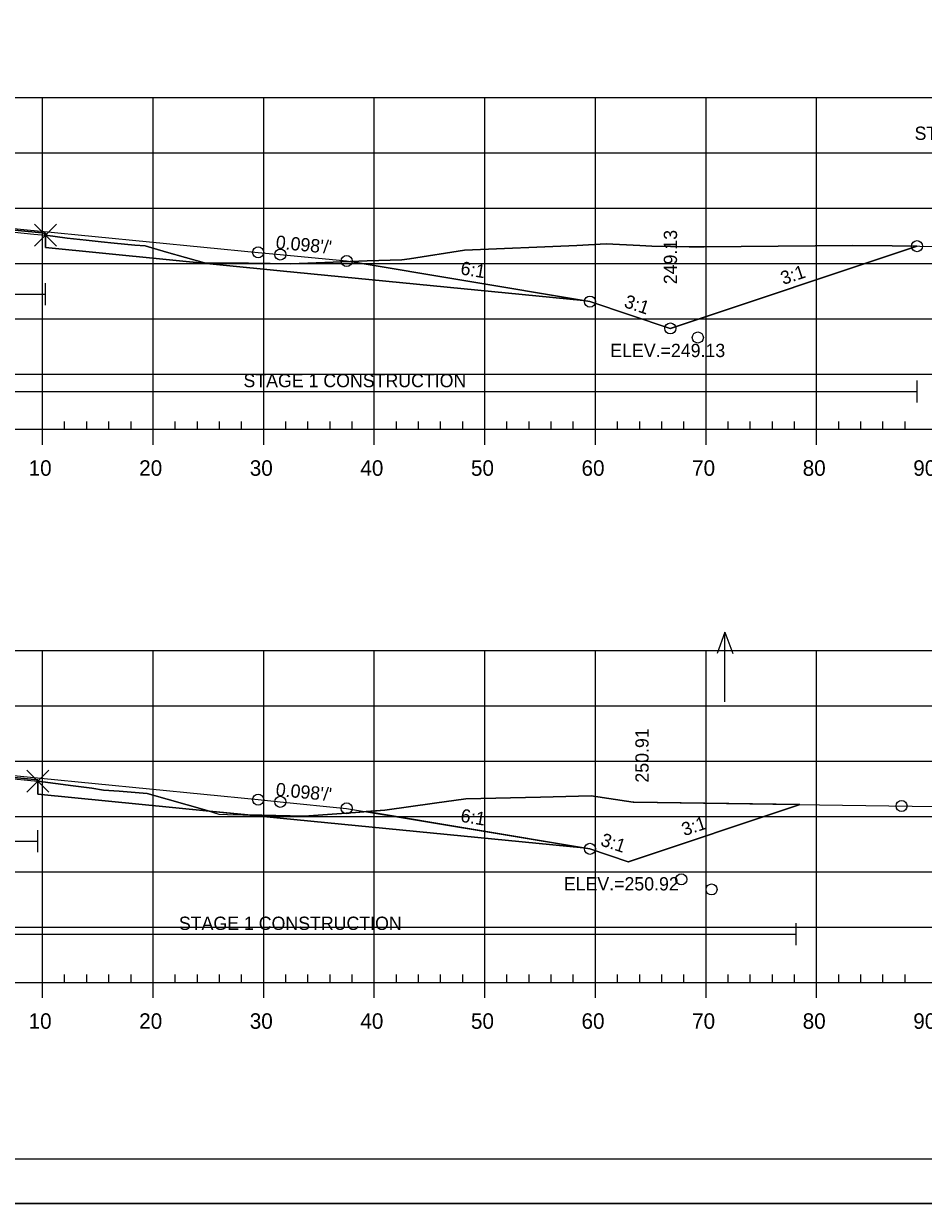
# Model space of a CAD drawing. Extents: x 1365647 to 1367999, y 387113 to 400173.
# Drawn here: x 1365902.4 to 1365983.7, y 391639.5 to 391746.2 of the extents above; entities that cross this region are included whole.
import ezdxf

# ---------------------------------------------------------------- set-up
doc = ezdxf.new("R2010")
doc.units = 0
for name, color, linetype in [('R_Alt Surface', 7, 'Continuous'), ('R_Axis', 7, 'Continuous'), ('R_Axis Annot', 7, 'Continuous'), ('R_Border', 7, 'Continuous'), ('R_Border Notes', 7, 'Continuous'), ('R_Contours', 7, 'Continuous'), ('R_Exist Surface', 7, 'Continuous'), ('R_Fin Surface', 7, 'Continuous'), ('R_Fin Surface Annot', 7, 'Continuous'), ('R_Grid', 7, 'Continuous'), ('R_No Plot', 7, 'Continuous'), ('R_Proposed Const Limits', 7, 'Continuous'), ('R_Water', 7, 'Continuous'), ('R_Water Annot', 7, 'Continuous')]:
    doc.layers.add(name, color=color, linetype=linetype)

msp = doc.modelspace()

# ---------------------------------------------------------------- linework, layer by layer
at = {"layer": 'R_Alt Surface'}
for points in [[(1365841.78, 391729.58), (1365862.59, 391729.99), (1365880.68, 391728.23), (1365880.68, 391729.52), (1365894.09, 391728.2), (1365904.35, 391727.2), (1365904.35, 391725.91), (1365925.59, 391723.82), (1365953.01, 391721.13)], [(1365841.78, 391680.09), (1365862.59, 391680.51), (1365880.25, 391678.78), (1365880.25, 391680.07), (1365894.09, 391678.72), (1365903.66, 391677.78), (1365903.66, 391676.49), (1365925.59, 391674.33), (1365953.01, 391671.64)]]:
    msp.add_lwpolyline(points, dxfattribs=at)
at = {"layer": 'R_Axis'}
for p, q in [((1365749.09, 391709.48), (1366039.09, 391709.48)), ((1365904.09, 391708.08), (1365904.09, 391709.48)), ((1365906.09, 391709.48), (1365906.09, 391710.18)), ((1365908.09, 391709.48), (1365908.09, 391710.18)), ((1365910.09, 391709.48), (1365910.09, 391710.18)), ((1365912.09, 391709.48), (1365912.09, 391710.18)), ((1365914.09, 391708.08), (1365914.09, 391709.48)), ((1365916.09, 391709.48), (1365916.09, 391710.18)), ((1365918.09, 391709.48), (1365918.09, 391710.18)), ((1365920.09, 391709.48), (1365920.09, 391710.18)), ((1365922.09, 391709.48), (1365922.09, 391710.18)), ((1365924.09, 391708.08), (1365924.09, 391709.48)), ((1365926.09, 391709.48), (1365926.09, 391710.18)), ((1365928.09, 391709.48), (1365928.09, 391710.18)), ((1365930.09, 391709.48), (1365930.09, 391710.18)), ((1365932.09, 391709.48), (1365932.09, 391710.18)), ((1365934.09, 391708.08), (1365934.09, 391709.48)), ((1365936.09, 391709.48), (1365936.09, 391710.18)), ((1365938.09, 391709.48), (1365938.09, 391710.18)), ((1365940.09, 391709.48), (1365940.09, 391710.18)), ((1365942.09, 391709.48), (1365942.09, 391710.18)), ((1365944.09, 391708.08), (1365944.09, 391709.48)), ((1365946.09, 391709.48), (1365946.09, 391710.18)), ((1365948.09, 391709.48), (1365948.09, 391710.18)), ((1365950.09, 391709.48), (1365950.09, 391710.18)), ((1365952.09, 391709.48), (1365952.09, 391710.18)), ((1365954.09, 391708.08), (1365954.09, 391709.48)), ((1365956.09, 391709.48), (1365956.09, 391710.18)), ((1365958.09, 391709.48), (1365958.09, 391710.18)), ((1365960.09, 391709.48), (1365960.09, 391710.18)), ((1365962.09, 391709.48), (1365962.09, 391710.18)), ((1365964.09, 391708.08), (1365964.09, 391709.48)), ((1365966.09, 391709.48), (1365966.09, 391710.18)), ((1365968.09, 391709.48), (1365968.09, 391710.18)), ((1365970.09, 391709.48), (1365970.09, 391710.18)), ((1365972.09, 391709.48), (1365972.09, 391710.18)), ((1365974.09, 391708.08), (1365974.09, 391709.48)), ((1365976.09, 391709.48), (1365976.09, 391710.18)), ((1365978.09, 391709.48), (1365978.09, 391710.18)), ((1365980.09, 391709.48), (1365980.09, 391710.18)), ((1365982.09, 391709.48), (1365982.09, 391710.18)), ((1365906.09, 391659.48), (1365906.09, 391660.18)), ((1365908.09, 391659.48), (1365908.09, 391660.18)), ((1365910.09, 391659.48), (1365910.09, 391660.18)), ((1365912.09, 391659.48), (1365912.09, 391660.18)), ((1365916.09, 391659.48), (1365916.09, 391660.18)), ((1365918.09, 391659.48), (1365918.09, 391660.18)), ((1365920.09, 391659.48), (1365920.09, 391660.18)), ((1365922.09, 391659.48), (1365922.09, 391660.18)), ((1365926.09, 391659.48), (1365926.09, 391660.18)), ((1365928.09, 391659.48), (1365928.09, 391660.18)), ((1365930.09, 391659.48), (1365930.09, 391660.18)), ((1365932.09, 391659.48), (1365932.09, 391660.18)), ((1365936.09, 391659.48), (1365936.09, 391660.18)), ((1365938.09, 391659.48), (1365938.09, 391660.18)), ((1365940.09, 391659.48), (1365940.09, 391660.18)), ((1365942.09, 391659.48), (1365942.09, 391660.18)), ((1365946.09, 391659.48), (1365946.09, 391660.18)), ((1365948.09, 391659.48), (1365948.09, 391660.18)), ((1365950.09, 391659.48), (1365950.09, 391660.18)), ((1365952.09, 391659.48), (1365952.09, 391660.18)), ((1365956.09, 391659.48), (1365956.09, 391660.18)), ((1365958.09, 391659.48), (1365958.09, 391660.18)), ((1365960.09, 391659.48), (1365960.09, 391660.18)), ((1365962.09, 391659.48), (1365962.09, 391660.18)), ((1365966.09, 391659.48), (1365966.09, 391660.18)), ((1365968.09, 391659.48), (1365968.09, 391660.18)), ((1365970.09, 391659.48), (1365970.09, 391660.18)), ((1365972.09, 391659.48), (1365972.09, 391660.18)), ((1365976.09, 391659.48), (1365976.09, 391660.18)), ((1365978.09, 391659.48), (1365978.09, 391660.18)), ((1365980.09, 391659.48), (1365980.09, 391660.18)), ((1365982.09, 391659.48), (1365982.09, 391660.18)), ((1365749.09, 391659.48), (1366039.09, 391659.48)), ((1365904.09, 391658.08), (1365904.09, 391659.48)), ((1365914.09, 391658.08), (1365914.09, 391659.48)), ((1365924.09, 391658.08), (1365924.09, 391659.48)), ((1365934.09, 391658.08), (1365934.09, 391659.48)), ((1365944.09, 391658.08), (1365944.09, 391659.48)), ((1365954.09, 391658.08), (1365954.09, 391659.48)), ((1365964.09, 391658.08), (1365964.09, 391659.48)), ((1365974.09, 391658.08), (1365974.09, 391659.48))]:
    msp.add_line(p, q, dxfattribs=at)
at = {"layer": 'R_Border'}
msp.add_line((1366052.27, 391643.48), (1365736.09, 391643.48), dxfattribs=at)
at = {"layer": 'R_Contours'}
for p, q in [((1365904.35, 391727.03), (1365904.35, 391725.91)), ((1365931.92, 391724.64), (1365953.01, 391721.13)), ((1365953.01, 391721.13), (1365931.92, 391724.64)), ((1365903.66, 391677.67), (1365903.66, 391676.49)), ((1365903.66, 391676.49), (1365919.18, 391674.96)), ((1365922.66, 391674.62), (1365925.59, 391674.33)), ((1365925.59, 391674.33), (1365953.01, 391671.64)), ((1365933.35, 391674.92), (1365953.01, 391671.64)), ((1365953.01, 391671.64), (1365933.35, 391674.92))]:
    msp.add_line(p, q, dxfattribs=at)
for points in [[(1365880.68, 391728.91), (1365880.93, 391728.92), (1365881.02, 391728.92), (1365881.92, 391728.86), (1365885.72, 391728.62), (1365887, 391728.53), (1365888.64, 391728.43), (1365889.21, 391728.39), (1365889.84, 391728.32), (1365892.08, 391728.11), (1365892.33, 391728.09), (1365893.24, 391728.01), (1365895.11, 391727.86), (1365897.73, 391727.63), (1365899.95, 391727.46), (1365900.68, 391727.4), (1365903.29, 391727.13), (1365904.35, 391727.03), (1365904.35, 391727.2), (1365894.09, 391728.2), (1365880.68, 391729.52)], [(1365904.35, 391727.03), (1365906.33, 391726.77), (1365908.03, 391726.58), (1365909.4, 391726.42), (1365910.56, 391726.32), (1365912.44, 391726.14), (1365913.38, 391726.06), (1365915.31, 391725.5), (1365918.73, 391724.54), (1365921.18, 391724.51), (1365922.73, 391724.49), (1365924.67, 391724.48), (1365926.53, 391724.45), (1365933.44, 391724.7), (1365936.57, 391724.8), (1365937.26, 391724.89), (1365942.26, 391725.68), (1365952.42, 391726.11), (1365955.05, 391726.25), (1365958.1, 391726.09), (1365958.65, 391726.06), (1365959.2, 391726.05), (1365962.56, 391725.97), (1365963.92, 391725.98), (1365977.31, 391726.1), (1365980.92, 391726.06), (1365983.15, 391726.04), (1365960.86, 391718.61), (1365953.59, 391721.03), (1365953.01, 391721.13), (1365925.59, 391723.82), (1365904.35, 391725.91)], [(1365880.25, 391679.58), (1365880.72, 391679.58), (1365880.75, 391679.58), (1365885.12, 391679.2), (1365885.13, 391679.2), (1365888.12, 391679.04), (1365888.12, 391679.04), (1365888.53, 391679), (1365890.32, 391678.84), (1365890.32, 391678.84), (1365891.71, 391678.72), (1365891.71, 391678.72), (1365891.73, 391678.71), (1365897.51, 391678.22), (1365897.54, 391678.22), (1365900.51, 391677.97), (1365900.57, 391677.97), (1365903.66, 391677.67), (1365903.66, 391677.78), (1365894.09, 391678.72), (1365880.25, 391680.07)], [(1365903.66, 391677.67), (1365906.85, 391677.24), (1365908.56, 391677.03), (1365909.59, 391676.87), (1365911.01, 391676.75), (1365913.56, 391676.55), (1365918.99, 391675.02), (1365919.18, 391674.96), (1365903.66, 391676.49)], [(1365922.66, 391674.62), (1365927.76, 391674.49), (1365932.38, 391674.85), (1365935.05, 391675.04), (1365939.55, 391675.68), (1365942.37, 391676.06), (1365949.12, 391676.23), (1365953.7, 391676.33), (1365957.51, 391675.78), (1365957.52, 391675.78), (1365957.57, 391675.78), (1365972.56, 391675.56), (1365957.05, 391670.39), (1365953.59, 391671.55), (1365953.01, 391671.64), (1365925.59, 391674.33)], [(1365919.18, 391674.96), (1365920.04, 391674.7), (1365920.82, 391674.67), (1365922.66, 391674.62)]]:
    msp.add_lwpolyline(points, close=True, dxfattribs=at)
for points in [[(1365931.92, 391724.64), (1365926.53, 391724.45), (1365924.67, 391724.48), (1365922.73, 391724.49), (1365921.18, 391724.51), (1365918.73, 391724.54), (1365915.31, 391725.5), (1365913.38, 391726.06), (1365912.44, 391726.14), (1365910.56, 391726.32), (1365909.4, 391726.42), (1365908.03, 391726.58), (1365906.33, 391726.77), (1365904.35, 391727.03)], [(1365983.15, 391726.04), (1365980.92, 391726.06), (1365977.31, 391726.1), (1365963.92, 391725.98), (1365962.56, 391725.97), (1365959.2, 391726.05), (1365958.65, 391726.06), (1365958.1, 391726.09), (1365955.05, 391726.25), (1365952.42, 391726.11), (1365942.26, 391725.68), (1365937.26, 391724.89), (1365936.57, 391724.8), (1365933.44, 391724.7), (1365931.92, 391724.64)], [(1365904.35, 391725.91), (1365925.59, 391723.82), (1365953.01, 391721.13)], [(1365953.01, 391721.13), (1365953.59, 391721.03), (1365960.86, 391718.61), (1365983.15, 391726.04)], [(1365919.18, 391674.96), (1365918.99, 391675.02), (1365913.56, 391676.55), (1365911.01, 391676.75), (1365909.59, 391676.87), (1365908.56, 391677.03), (1365906.85, 391677.24), (1365903.66, 391677.67)], [(1365972.56, 391675.56), (1365957.57, 391675.78), (1365957.52, 391675.78), (1365957.51, 391675.78), (1365953.7, 391676.33), (1365949.12, 391676.23), (1365942.37, 391676.06), (1365939.55, 391675.68), (1365935.05, 391675.04), (1365933.35, 391674.92)], [(1365953.01, 391671.64), (1365953.59, 391671.55), (1365957.05, 391670.39), (1365972.56, 391675.56)], [(1365933.35, 391674.92), (1365932.38, 391674.85), (1365927.76, 391674.49), (1365922.66, 391674.62)]]:
    msp.add_lwpolyline(points, dxfattribs=at)
at = {"layer": 'R_Exist Surface'}
for points in [[(1365900.68, 391727.4), (1365903.29, 391727.13), (1365904.35, 391727.03), (1365906.33, 391726.77), (1365908.03, 391726.58), (1365909.4, 391726.42), (1365910.56, 391726.32), (1365912.44, 391726.14), (1365913.38, 391726.06), (1365915.31, 391725.5), (1365918.73, 391724.54), (1365921.18, 391724.51), (1365922.73, 391724.49), (1365924.67, 391724.48), (1365926.53, 391724.45), (1365933.44, 391724.7), (1365936.57, 391724.8), (1365937.26, 391724.89), (1365942.26, 391725.68), (1365952.42, 391726.11), (1365955.05, 391726.25), (1365958.1, 391726.09), (1365958.65, 391726.06), (1365959.2, 391726.05), (1365962.56, 391725.97), (1365963.92, 391725.98), (1365977.31, 391726.1), (1365980.92, 391726.06), (1365995.87, 391725.9)], [(1365900.57, 391677.97), (1365903.66, 391677.67), (1365906.85, 391677.24), (1365908.56, 391677.03), (1365909.59, 391676.87), (1365911.01, 391676.75), (1365913.56, 391676.55), (1365918.99, 391675.02), (1365920.04, 391674.7), (1365920.82, 391674.67), (1365927.76, 391674.49), (1365932.38, 391674.85), (1365935.05, 391675.04), (1365939.55, 391675.68), (1365942.37, 391676.06), (1365949.12, 391676.23), (1365953.7, 391676.33), (1365957.51, 391675.78), (1365957.52, 391675.78), (1365957.57, 391675.78), (1365986.93, 391675.35)]]:
    msp.add_lwpolyline(points, dxfattribs=at)
at = {"layer": 'R_Fin Surface'}
for points in [[(1365822.13, 391727.9), (1365827.63, 391726.06), (1365834.59, 391728.38), (1365841.78, 391729.58), (1365856.59, 391732.05), (1365862.59, 391731.46), (1365864.59, 391731.26), (1365894.09, 391728.37), (1365923.59, 391725.48), (1365925.59, 391725.28), (1365931.59, 391724.7), (1365953.01, 391721.13), (1365953.59, 391721.03), (1365960.86, 391718.61), (1365983.15, 391726.04)], [(1365856.59, 391732.05), (1365862.59, 391731.46), (1365864.59, 391731.26), (1365894.09, 391728.37), (1365923.59, 391725.48), (1365925.59, 391725.28), (1365931.59, 391724.7)], [(1365825.6, 391677.51), (1365828.03, 391676.71), (1365834.59, 391678.9), (1365841.78, 391680.09), (1365856.59, 391682.56), (1365862.59, 391681.97), (1365864.59, 391681.78), (1365894.09, 391678.89), (1365923.59, 391676), (1365925.59, 391675.8), (1365931.59, 391675.21), (1365953.01, 391671.64), (1365953.59, 391671.55), (1365957.05, 391670.39), (1365972.56, 391675.56)], [(1365856.59, 391682.56), (1365862.59, 391681.97), (1365864.59, 391681.78), (1365894.09, 391678.89), (1365923.59, 391676), (1365925.59, 391675.8), (1365931.59, 391675.21)]]:
    msp.add_lwpolyline(points, dxfattribs=at)
at = {"layer": 'R_Grid'}
for p, q in [((1365749.09, 391739.48), (1366039.09, 391739.48)), ((1365904.09, 391709.48), (1365904.09, 391739.48)), ((1365914.09, 391709.48), (1365914.09, 391739.48)), ((1365924.09, 391709.48), (1365924.09, 391739.48)), ((1365934.09, 391709.48), (1365934.09, 391739.48)), ((1365944.09, 391709.48), (1365944.09, 391739.48)), ((1365954.09, 391709.48), (1365954.09, 391739.48)), ((1365964.09, 391709.48), (1365964.09, 391739.48)), ((1365974.09, 391709.48), (1365974.09, 391739.48)), ((1365749.09, 391734.48), (1366039.09, 391734.48)), ((1365749.09, 391729.48), (1366039.09, 391729.48)), ((1365749.09, 391724.48), (1366039.09, 391724.48)), ((1365749.09, 391719.48), (1366039.09, 391719.48)), ((1365749.09, 391714.48), (1366039.09, 391714.48)), ((1365749.09, 391709.48), (1366039.09, 391709.48)), ((1365749.09, 391689.48), (1366039.09, 391689.48)), ((1365904.09, 391659.48), (1365904.09, 391689.48)), ((1365914.09, 391659.48), (1365914.09, 391689.48)), ((1365924.09, 391659.48), (1365924.09, 391689.48)), ((1365934.09, 391659.48), (1365934.09, 391689.48)), ((1365944.09, 391659.48), (1365944.09, 391689.48)), ((1365954.09, 391659.48), (1365954.09, 391689.48)), ((1365964.09, 391659.48), (1365964.09, 391689.48)), ((1365974.09, 391659.48), (1365974.09, 391689.48)), ((1365749.09, 391684.48), (1366039.09, 391684.48)), ((1365749.09, 391679.48), (1366039.09, 391679.48)), ((1365749.09, 391674.48), (1366039.09, 391674.48)), ((1365749.09, 391669.48), (1366039.09, 391669.48)), ((1365749.09, 391664.48), (1366039.09, 391664.48)), ((1365749.09, 391659.48), (1366039.09, 391659.48))]:
    msp.add_line(p, q, dxfattribs=at)
at = {"layer": 'R_No Plot'}
msp.add_line((1365723.69, 391639.5), (1366057.03, 391639.5), dxfattribs=at)
msp.add_lwpolyline([(1365723.69, 391852.83), (1366057.03, 391852.83), (1366057.03, 391639.49), (1365723.69, 391639.49)], close=True, dxfattribs=at)
for points in [[(1365904.35, 391727.03), (1365903.35, 391728.03), (1365904.35, 391727.03), (1365903.35, 391726.03), (1365904.35, 391727.03), (1365905.35, 391726.03), (1365904.35, 391727.03), (1365905.35, 391728.03)], [(1365903.66, 391677.67), (1365902.66, 391678.67), (1365903.66, 391677.67), (1365902.66, 391676.67), (1365903.66, 391677.67), (1365904.66, 391676.67), (1365903.66, 391677.67), (1365904.66, 391678.67)]]:
    msp.add_lwpolyline(points, dxfattribs=at)
for centre in [(1365983.17, 391726.04), (1365983.17, 391726.04), (1365923.59, 391725.48), (1365923.59, 391725.48), (1365923.59, 391725.48), (1365923.59, 391725.48), (1365923.59, 391725.48), (1365925.59, 391725.28), (1365925.59, 391725.28), (1365925.59, 391725.28), (1365925.59, 391725.28), (1365925.59, 391725.28), (1365931.59, 391724.7), (1365931.59, 391724.7), (1365931.59, 391724.7), (1365931.59, 391724.7), (1365931.59, 391724.7), (1365953.59, 391721.03), (1365953.59, 391721.03), (1365953.59, 391721.03), (1365953.59, 391721.03), (1365953.59, 391721.03), (1365960.87, 391718.6), (1365960.87, 391718.6), (1365963.35, 391717.78), (1365963.35, 391717.78), (1365923.59, 391676), (1365923.59, 391676), (1365923.59, 391676), (1365923.59, 391676), (1365923.59, 391676), (1365925.59, 391675.8), (1365925.59, 391675.8), (1365925.59, 391675.8), (1365925.59, 391675.8), (1365925.59, 391675.8), (1365931.59, 391675.21), (1365931.59, 391675.21), (1365931.59, 391675.21), (1365931.59, 391675.21), (1365931.59, 391675.21), (1365981.77, 391675.43), (1365981.77, 391675.43), (1365953.59, 391671.55), (1365953.59, 391671.55), (1365953.59, 391671.55), (1365953.59, 391671.55), (1365953.59, 391671.55), (1365961.86, 391668.79), (1365961.86, 391668.79), (1365964.59, 391667.88), (1365964.59, 391667.88)]:
    msp.add_circle(centre, 0.5, dxfattribs=at)
at = {"layer": 'R_Proposed Const Limits'}
for points in [[(1365960.87, 391718.6), (1365983.17, 391726.04)], [(1365957.07, 391670.39), (1365972.59, 391675.56)]]:
    msp.add_lwpolyline(points, dxfattribs=at)
at = {"layer": 'R_Water'}
for p, q in [((1365904.35, 391720.7), (1365904.35, 391722.7)), ((1365880.68, 391721.7), (1365904.35, 391721.7)), ((1365983.17, 391711.9), (1365983.17, 391713.9)), ((1365880.68, 391712.9), (1365983.17, 391712.9)), ((1365903.66, 391671.24), (1365903.66, 391673.24)), ((1365880.25, 391672.24), (1365903.66, 391672.24)), ((1365972.25, 391662.83), (1365972.25, 391664.83)), ((1365880.25, 391663.83), (1365972.25, 391663.83))]:
    msp.add_line(p, q, dxfattribs=at)
at = {"layer": 'R_Water Annot'}
for p, q in [((1365965.8, 391691.14), (1365965.1, 391689.21)), ((1365965.8, 391684.85), (1365965.8, 391691.14)), ((1365965.8, 391691.14), (1365966.5, 391689.21))]:
    msp.add_line(p, q, dxfattribs=at)

# ---------------------------------------------------------------- texts
at = {"layer": 'R_Axis Annot'}
for s, p in [('10', (1365902.83, 391705.28)), ('20', (1365912.83, 391705.28)), ('30', (1365922.83, 391705.28)), ('40', (1365932.83, 391705.28)), ('50', (1365942.83, 391705.28)), ('60', (1365952.83, 391705.28)), ('70', (1365962.83, 391705.28)), ('80', (1365972.83, 391705.28)), ('90', (1365982.83, 391705.28)), ('10', (1365902.83, 391655.28)), ('20', (1365912.83, 391655.28)), ('30', (1365922.83, 391655.28)), ('40', (1365932.83, 391655.28)), ('50', (1365942.83, 391655.28)), ('60', (1365952.83, 391655.28)), ('70', (1365962.83, 391655.28)), ('80', (1365972.83, 391655.28)), ('90', (1365982.83, 391655.28))]:
    msp.add_text(s, height=1.4, dxfattribs=at).set_placement(p)
at = {"layer": 'R_Border Notes'}
for s, p in [('ELEV.=249.13', (1365955.43, 391716.01)), ('ELEV.=250.92', (1365951.23, 391667.79))]:
    msp.add_text(s, height=1.2, dxfattribs=at).set_placement(p)
at = {"layer": 'R_Fin Surface Annot'}
for s, rotation, p in [('249.13', 90, (1365961.47, 391722.6)), ("0.098'/'", 354.4029, (1365925.14, 391725.83)), ('6:1', 350.5377, (1365941.83, 391723.5)), ('3:1', 18.4349, (1365971.07, 391722.53)), ('3:1', 341.5651, (1365956.6, 391720.55)), ('250.91', 90, (1365958.9, 391677.54)), ("0.098'/'", 354.4029, (1365925.14, 391676.35)), ('6:1', 350.5377, (1365941.83, 391674.01)), ('3:1', 18.4349, (1365962.12, 391672.69)), ('3:1', 341.5651, (1365954.47, 391671.88))]:
    msp.add_text(s, height=1.2, rotation=rotation, dxfattribs=at).set_placement(p)
at = {"layer": 'R_Water'}
for s, p in [('STA. 225+00.00 END', (1365982.95, 391735.65)), ('STAGE 1 CONSTRUCTION', (1365922.26, 391713.29)), ('STAGE 1 CONSTRUCTION', (1365916.42, 391664.22))]:
    msp.add_text(s, height=1.2, dxfattribs=at).set_placement(p)

doc.saveas('drawing.dxf')
